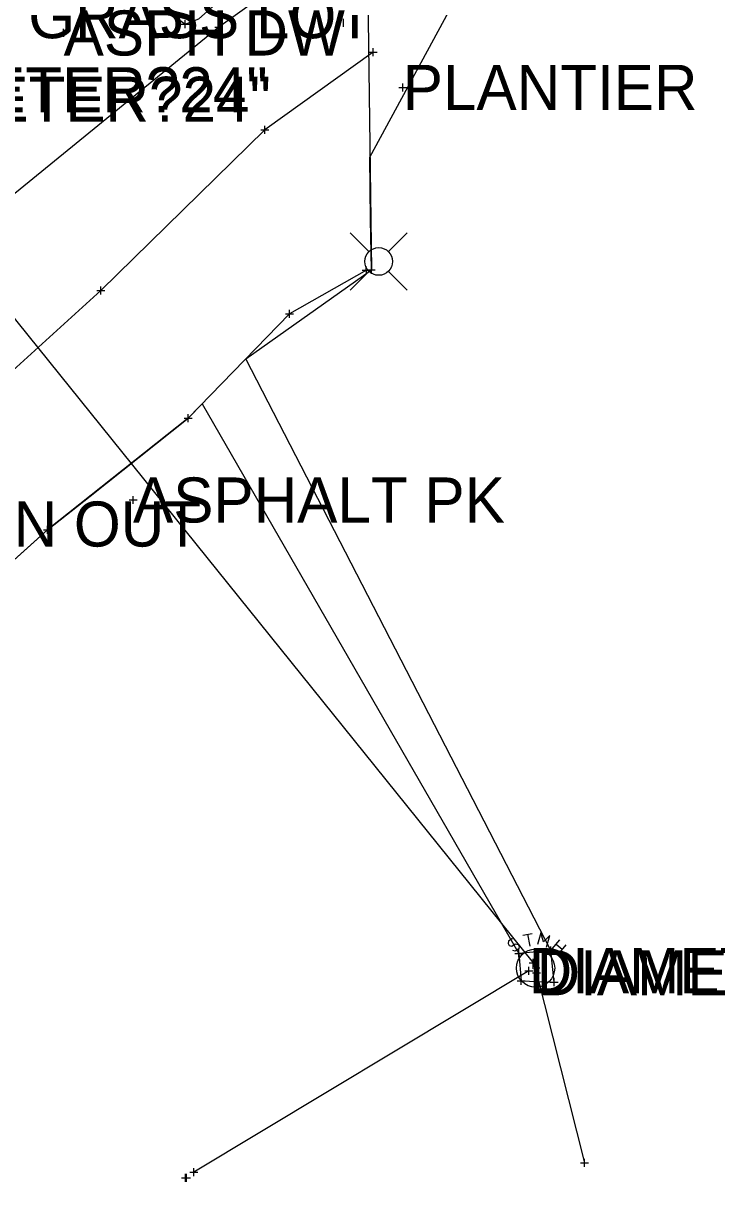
# Model space of a CAD drawing. Extents: x -1 to 1157254, y -1 to 2021979.
# Drawn here: x 1147538.2 to 1147649, y 2017198.3 to 2017383.4 of the extents above; entities that cross this region are included whole.
import ezdxf

# ---------------------------------------------------------------- set-up
doc = ezdxf.new("R2010")
doc.units = 0
for name, color, linetype in [('S_BUILDING_ANNOT', 7, 'Continuous'), ('S_CATCH_BASIN', 7, 'Continuous'), ('S_CTL_TABLE', 7, 'Continuous'), ('S_DITCHLINE', 7, 'Continuous'), ('S_EDGE_BITUMINOUS_ANNOT', 7, 'Continuous'), ('S_EDGE_PAVEMENT_ANNOT', 7, 'Continuous'), ('S_ELECTRIC_UTILITIES', 7, 'Continuous'), ('S_GAS_PUMP_ISLAND_ANNOT', 7, 'Continuous'), ('S_GATE', 7, 'Continuous')]:
    doc.layers.add(name, color=color, linetype=linetype)

msp = doc.modelspace()

# ---------------------------------------------------------------- linework, layer by layer
at = {"layer": 'S_BUILDING_ANNOT'}
for p, q in [((1147563.38, 2017383.26), (1147564.65, 2017383.26)), ((1147564.02, 2017382.62), (1147564.02, 2017383.9)), ((1147564.02, 2017383.26), (1147564.02, 2017383.26)), ((1147543.99, 2017381.87), (1147545.26, 2017381.87)), ((1147544.63, 2017381.23), (1147544.62, 2017382.51)), ((1147544.62, 2017381.87), (1147544.62, 2017381.87)), ((1147598.16, 2017373.17), (1147599.44, 2017373.18)), ((1147598.8, 2017372.54), (1147598.8, 2017373.81)), ((1147598.8, 2017373.18), (1147598.8, 2017373.18)), ((1147593.78, 2017343.39), (1147593.78, 2017344.66)), ((1147593.14, 2017344.02), (1147594.41, 2017344.03)), ((1147593.78, 2017344.02), (1147593.78, 2017344.02)), ((1147555.71, 2017306.62), (1147555.71, 2017307.89)), ((1147555.08, 2017307.26), (1147556.35, 2017307.26)), ((1147555.71, 2017307.26), (1147555.71, 2017307.26)), ((1147617.37, 2017234.16), (1147617.37, 2017235.43)), ((1147621.81, 2017235.26), (1147623.09, 2017235.26)), ((1147622.45, 2017234.63), (1147622.45, 2017235.9)), ((1147622.45, 2017235.26), (1147622.45, 2017235.26)), ((1147616.73, 2017234.79), (1147618, 2017234.8)), ((1147617.37, 2017234.8), (1147617.37, 2017234.8)), ((1147618.99, 2017233.32), (1147620.27, 2017233.33)), ((1147619.63, 2017232.69), (1147619.63, 2017233.96)), ((1147619.63, 2017233.33), (1147619.63, 2017233.33)), ((1147618.28, 2017232.05), (1147619.56, 2017232.06)), ((1147618.92, 2017231.42), (1147618.92, 2017232.69)), ((1147618.92, 2017232.06), (1147618.92, 2017232.06)), ((1147619.45, 2017232.53), (1147620.72, 2017232.53)), ((1147619.54, 2017231.73), (1147620.81, 2017231.73)), ((1147620.09, 2017231.9), (1147620.08, 2017233.17)), ((1147620.08, 2017232.53), (1147620.08, 2017232.53)), ((1147620.18, 2017231.09), (1147620.18, 2017232.37)), ((1147620.18, 2017231.73), (1147620.18, 2017231.73)), ((1147617.08, 2017230.43), (1147618.35, 2017230.44)), ((1147617.72, 2017229.8), (1147617.71, 2017231.07)), ((1147617.72, 2017230.44), (1147617.72, 2017230.44)), ((1147622.34, 2017230.22), (1147623.61, 2017230.22)), ((1147622.98, 2017229.58), (1147622.98, 2017230.86)), ((1147622.98, 2017230.22), (1147622.98, 2017230.22)), ((1147627.82, 2017200.7), (1147627.81, 2017201.98)), ((1147565.42, 2017199.23), (1147565.42, 2017200.51)), ((1147627.18, 2017201.34), (1147628.45, 2017201.34)), ((1147627.81, 2017201.34), (1147627.81, 2017201.34)), ((1147563.47, 2017198.96), (1147564.75, 2017198.97)), ((1147563.63, 2017198.97), (1147564.9, 2017198.97)), ((1147564.11, 2017198.33), (1147564.11, 2017199.6)), ((1147564.11, 2017198.96), (1147564.11, 2017198.96)), ((1147564.27, 2017198.34), (1147564.26, 2017199.61)), ((1147564.27, 2017198.97), (1147564.27, 2017198.97)), ((1147564.78, 2017199.87), (1147566.05, 2017199.87)), ((1147565.42, 2017199.87), (1147565.42, 2017199.87))]:
    msp.add_line(p, q, dxfattribs=at)
at = {"layer": 'S_CATCH_BASIN'}
for p, q in [((1147593.36, 2017346.95), (1147590.38, 2017349.93)), ((1147596.54, 2017346.95), (1147599.52, 2017349.93)), ((1147593.36, 2017343.77), (1147590.38, 2017340.79)), ((1147596.54, 2017343.77), (1147599.52, 2017340.79))]:
    msp.add_line(p, q, dxfattribs=at)
msp.add_circle((1147594.96, 2017345.37), 2.21, dxfattribs=at)
at = {"layer": 'S_CTL_TABLE'}
for p, q in [((1147569.44, 2017382.14), (1147569.43, 2017383.42)), ((1147589.32, 2017382.85), (1147589.32, 2017384.13)), ((1147568.8, 2017382.78), (1147570.07, 2017382.78)), ((1147569.44, 2017382.78), (1147569.44, 2017382.78)), ((1147593.45, 2017378.82), (1147594.72, 2017378.82)), ((1147594.09, 2017378.19), (1147594.08, 2017379.46)), ((1147594.08, 2017378.82), (1147594.08, 2017378.82)), ((1147576.77, 2017365.75), (1147576.77, 2017367.03)), ((1147576.13, 2017366.39), (1147577.41, 2017366.39)), ((1147576.77, 2017366.39), (1147576.77, 2017366.39)), ((1147592.98, 2017343.35), (1147592.97, 2017344.63)), ((1147592.34, 2017343.99), (1147593.61, 2017343.99)), ((1147592.98, 2017343.99), (1147592.98, 2017343.99)), ((1147549.91, 2017340.73), (1147551.18, 2017340.74)), ((1147550.54, 2017340.1), (1147550.54, 2017341.37)), ((1147550.54, 2017340.73), (1147550.54, 2017340.73)), ((1147580.04, 2017337), (1147581.32, 2017337)), ((1147580.68, 2017336.36), (1147580.68, 2017337.64)), ((1147580.68, 2017337), (1147580.68, 2017337)), ((1147563.88, 2017320.31), (1147565.16, 2017320.31)), ((1147564.52, 2017319.68), (1147564.52, 2017320.95)), ((1147564.52, 2017320.31), (1147564.52, 2017320.31)), ((1147541.39, 2017302.48), (1147542.66, 2017302.48)), ((1147542.02, 2017301.84), (1147542.02, 2017303.11)), ((1147542.02, 2017302.48), (1147542.02, 2017302.48))]:
    msp.add_line(p, q, dxfattribs=at)
at = {"layer": 'S_DITCHLINE'}
for p, q in [((1147616.23, 2017237.16), (1147615.69, 2017236.77)), ((1147616.66, 2017237.08), (1147616.23, 2017237.16)), ((1147617.98, 2017237.74), (1147619.49, 2017238.01)), ((1147618.75, 2017237.89), (1147619.1, 2017235.96)), ((1147615.69, 2017236.77), (1147615.62, 2017236.38)), ((1147615.62, 2017236.38), (1147615.81, 2017236.11)), ((1147615.81, 2017236.11), (1147616.23, 2017235.99)), ((1147616.23, 2017235.99), (1147616.78, 2017236.34)), ((1147616.78, 2017235.18), (1147616.39, 2017235.26)), ((1147616.78, 2017236.34), (1147617.24, 2017236.27)), ((1147617.32, 2017235.57), (1147616.78, 2017235.18)), ((1147617.24, 2017236.27), (1147617.4, 2017235.99)), ((1147617.4, 2017235.99), (1147617.32, 2017235.57)), ((1147622.66, 2017235.53), (1147623.9, 2017237)), ((1147623.32, 2017236.3), (1147624.29, 2017235.49)), ((1147624.87, 2017236.19), (1147623.63, 2017234.72))]:
    msp.add_line(p, q, dxfattribs=at)
for points in [[(1147508.51, 2017371.28), (1147619.63, 2017233.33)], [(1147621.77, 2017235.84), (1147622.32, 2017237.7), (1147621.27, 2017236.69), (1147620.88, 2017238.13), (1147620.34, 2017236.27)], [(1147618.92, 2017232.06), (1147565.42, 2017199.87)], [(1147620.18, 2017231.73), (1147627.81, 2017201.34)]]:
    msp.add_lwpolyline(points, dxfattribs=at)
msp.add_circle((1147620.02, 2017232.47), 3.05, dxfattribs=at)
at = {"layer": 'S_EDGE_BITUMINOUS_ANNOT'}
for points in [[(1147592.17, 2017399.09), (1147569.44, 2017382.78), (1147536.22, 2017355.76), (1147514.11, 2017335.99), (1147488.88, 2017309.12), (1147476.22, 2017295.79)], [(1147594.08, 2017378.82), (1147576.77, 2017366.39), (1147550.54, 2017340.73), (1147528.26, 2017320.5), (1147500.91, 2017296.86), (1147487.84, 2017283.05)], [(1147592.98, 2017343.99), (1147580.68, 2017337), (1147564.52, 2017320.31), (1147542.02, 2017302.48), (1147517.64, 2017280.54), (1147502.93, 2017266.03)]]:
    msp.add_lwpolyline(points, dxfattribs=at)
at = {"layer": 'S_EDGE_PAVEMENT_ANNOT'}
msp.add_lwpolyline([(1147561.2, 2017385.43), (1147564.02, 2017383.26), (1147566.2, 2017384.12), (1147568.92, 2017386.54), (1147568.61, 2017389.88), (1147568.89, 2017391.68), (1147561.01, 2017399), (1147558.23, 2017402.39), (1147569.68, 2017412.15), (1147578.38, 2017402.61), (1147579.37, 2017404.43), (1147581.64, 2017406.95), (1147580.69, 2017428.27), (1147592.17, 2017427.09), (1147592.07, 2017407.65), (1147593.14, 2017391.96), (1147593.78, 2017344.02)], dxfattribs=at)
at = {"layer": 'S_ELECTRIC_UTILITIES'}
msp.add_lwpolyline([(1147622.98, 2017230.22), (1147622.45, 2017235.26), (1147617.37, 2017234.8), (1147617.72, 2017230.44)], close=True, dxfattribs=at)
at = {"layer": 'S_GAS_PUMP_ISLAND_ANNOT'}
msp.add_lwpolyline([(1147416.61, 2017285.39), (1147463.11, 2017286.45), (1147470.6, 2017284.1), (1147502.93, 2017266.03), (1147503.4, 2017266.5), (1147510.52, 2017273.52), (1147517.64, 2017280.54), (1147519.72, 2017282.41), (1147527.15, 2017289.1), (1147534.59, 2017295.79), (1147542.02, 2017302.48), (1147548.85, 2017307.89), (1147556.68, 2017314.1), (1147564.52, 2017320.31), (1147566.77, 2017322.63), (1147617.37, 2017234.8), (1147617.72, 2017230.44), (1147622.98, 2017230.22), (1147622.45, 2017235.26), (1147573.72, 2017329.82), (1147593.78, 2017344.02), (1147593.67, 2017352.02), (1147593.54, 2017362.01), (1147617.06, 2017405.46)], dxfattribs=at)

# ---------------------------------------------------------------- texts
at = {"layer": 'S_BUILDING_ANNOT'}
for s, p in [('DIAMETER?24"', (1147507.99, 2017369.2)), ('DIAMETER?24"', (1147508.51, 2017367.68)), ('DIAMETER?18"', (1147618.92, 2017228.46)), ('DIAMETER?24"', (1147620.18, 2017228.13))]:
    msp.add_text(s, height=7.2, dxfattribs=at).set_placement(p)
at = {"layer": 'S_GATE'}
for s, p in [('GRASS LOT', (1147538.96, 2017381.03)), ('ASPH DW', (1147544.62, 2017378.27)), ('PLANTIER', (1147598.8, 2017369.58)), ('ASPHALT PK', (1147555.71, 2017303.66)), ('DL FLATTEN OUT', (1147485.8, 2017299.82))]:
    msp.add_text(s, height=7.2, dxfattribs=at).set_placement(p)

doc.saveas('drawing.dxf')
